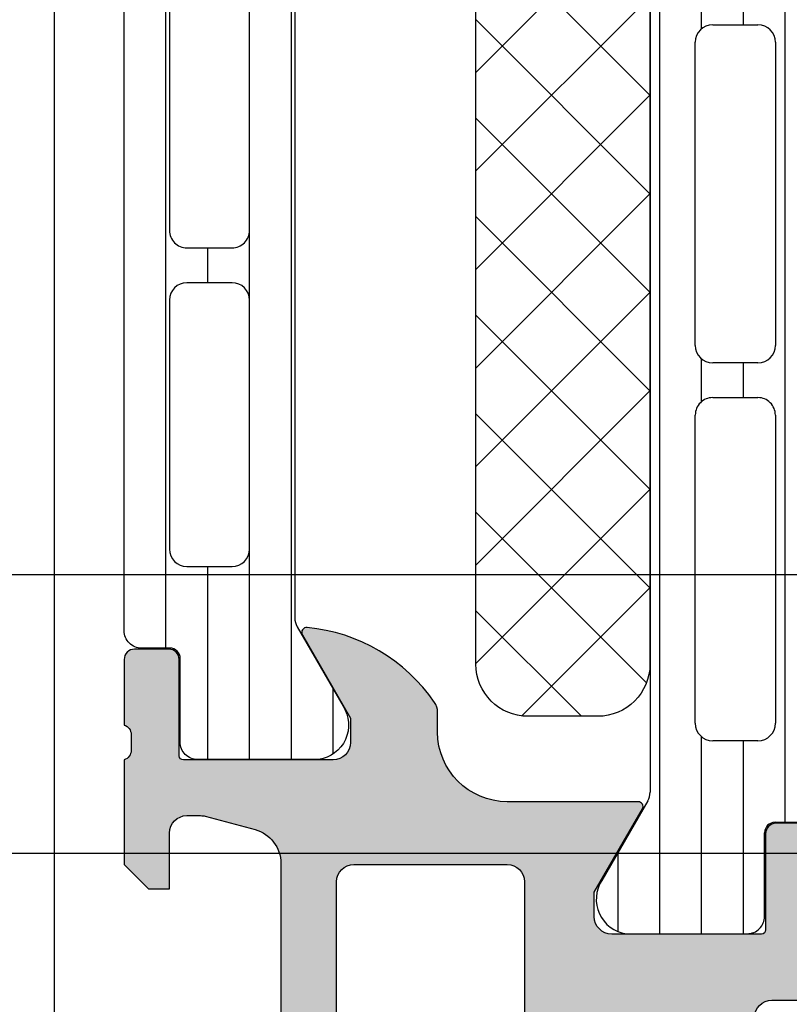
# Model space of a CAD drawing. Header units: millimetres. Extents: x 373037 to 682063, y 76092 to 274210.
# Tile 345 of 552: x 679569 to 679591, y 249615 to 249643. Entities that reach past the tile are written whole.
import ezdxf

# ---------------------------------------------------------------- set-up
doc = ezdxf.new("R2010")
doc.units = ezdxf.units.MM
doc.header["$LTSCALE"] = 100
doc.layers.add('PUDORYS', color=253, linetype='CONTINUOUS')

msp = doc.modelspace()

# ---------------------------------------------------------------- hatches: boundary and pattern name
at = {"layer": 'PUDORYS', "true_color": 0x939598}
h = msp.add_hatch(dxfattribs=at)
h.set_pattern_fill('_USER', color=252, scale=1.2, angle=90, style=0, pattern_type=0)
h.set_pattern_definition([(90, (679572.1381382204, 249621.8363462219), (-1.2, 7.347638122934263e-17), [])])
edge = h.paths.add_edge_path()
edge.add_line((679577.1051500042, 249625.6604560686), (679578.4236197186, 249623.3767992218))
edge.add_arc((679577.5823670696, 249622.8361642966), 0.9999960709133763, -81.81839194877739, 32.727016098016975, ccw=False)
edge.add_line((679577.7246777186, 249621.8463462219), (679574.2481362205, 249621.8463462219))
edge.add_arc((679574.2481335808, 249622.3463421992), 0.4999959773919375, 179.9996975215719, 270.00030248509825, ccw=False)
edge.add_line((679573.7481376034, 249622.3463448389), (679573.7484695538, 249624.7463432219))
edge.add_arc((679573.4484695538, 249624.7463432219), 0.2999999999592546, 0, 90.00000001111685)
edge.add_line((679573.4484695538, 249625.0463432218), (679572.6381382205, 249625.0463432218))
edge.add_arc((679572.6381355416, 249625.5463405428), 0.4999973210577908, 179.9996930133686, 270.0003069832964, ccw=False)
edge.add_line((679572.1381382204, 249625.5463432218), (679572.1381382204, 249655.6288175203))
edge.add_arc((679572.6381355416, 249655.6288201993), 0.4999973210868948, 89.99969301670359, 180.0003069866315, ccw=False)
edge.add_line((679572.6381382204, 249656.1288175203), (679573.4484695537, 249656.1288175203))
edge.add_arc((679573.4484695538, 249656.4288175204), 0.3000000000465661, 270, 360)
edge.add_line((679573.7484695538, 249656.4288175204), (679573.7481376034, 249658.8288159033))
edge.add_arc((679574.2481335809, 249658.8288185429), 0.4999959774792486, 89.99969752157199, 180.0003024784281, ccw=False)
edge.add_line((679574.2481362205, 249659.3288145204), (679577.7246777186, 249659.3288145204))
edge.add_arc((679577.5823670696, 249658.3389964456), 0.9999960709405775, -32.727016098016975, 81.81839194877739, ccw=False)
edge.add_line((679578.4236197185, 249657.7983615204), (679577.105150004, 249655.5147046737))
edge.add_arc((679577.5381627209, 249655.2647046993), 0.500000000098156, 150.0000033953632, 179.9999400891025)
edge.add_line((679577.0381627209, 249655.2647052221), (679577.0381627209, 249625.9104555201))
edge.add_arc((679577.5381627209, 249625.9104560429), 0.5000000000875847, 180.0000598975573, 209.9999965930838)
edge = h.paths.add_edge_path(flags=16)
edge.add_line((679575.7381519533, 249646.2371732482), (679575.7381366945, 249653.3871976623))
edge.add_arc((679575.2380931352, 249653.3871541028), 0.5000435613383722, 0.004991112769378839, 89.99500889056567)
edge.add_line((679575.2381366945, 249653.8871976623), (679573.9381279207, 249653.8871976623))
edge.add_arc((679573.9381555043, 249653.3871853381), 0.5000123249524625, 90.00316076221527, 179.998587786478)
edge.add_line((679573.4381431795, 249653.3871976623), (679573.4381431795, 249646.2371732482))
edge.add_arc((679573.938186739, 249646.2372168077), 0.5000435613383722, 180.0049911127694, 269.9950088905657)
edge.add_line((679573.9381431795, 249645.7371732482), (679575.2381519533, 249645.7371732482))
edge.add_arc((679575.238108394, 249646.2372168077), 0.5000435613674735, 270.0049911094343, 359.9950088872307)
edge = h.paths.add_edge_path(flags=16)
edge.add_line((679575.7381519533, 249627.8871737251), (679575.7381519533, 249635.0371995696))
edge.add_arc((679575.238108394, 249635.0371560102), 0.5000435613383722, 0.004991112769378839, 89.99500889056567)
edge.add_line((679575.2381519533, 249635.5371995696), (679573.9381431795, 249635.5371995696))
edge.add_arc((679573.938186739, 249635.0371560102), 0.5000435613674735, 90.00499110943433, 179.9950088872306)
edge.add_line((679573.4381431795, 249635.0371995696), (679573.4381431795, 249627.8871737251))
edge.add_arc((679573.938186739, 249627.8872172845), 0.5000435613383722, 180.0049911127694, 269.9950088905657)
edge.add_line((679573.9381431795, 249627.3871737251), (679575.2381519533, 249627.3871737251))
edge.add_arc((679575.238108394, 249627.8872172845), 0.5000435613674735, 270.0049911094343, 359.9950088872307)
edge = h.paths.add_edge_path(flags=16)
edge.add_line((679575.7381519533, 249637.0371995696), (679575.7381519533, 249644.2371732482))
edge.add_arc((679575.2382027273, 249644.2372240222), 0.4999492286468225, 359.9941811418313, 450.0058188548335)
edge.add_line((679575.2381519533, 249644.7371732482), (679573.9381431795, 249644.7371732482))
edge.add_arc((679573.9380924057, 249644.2372240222), 0.4999492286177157, 89.99418114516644, 180.0058188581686)
edge.add_line((679573.4381431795, 249644.2371732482), (679573.4381431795, 249637.0371995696))
edge.add_arc((679573.9380924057, 249637.0371487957), 0.4999492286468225, 179.9941811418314, 270.0058188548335)
edge.add_line((679573.9381431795, 249636.5371995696), (679575.2381519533, 249636.5371995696))
edge.add_arc((679575.2382027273, 249637.0371487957), 0.4999492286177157, 269.9941811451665, 360.0058188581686)
h = msp.add_hatch(dxfattribs=at)
h.set_pattern_fill('LINIE', color=252, scale=1.2, angle=90, style=0)
h.set_pattern_definition([(90, (679979.9212210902, 248347.5297934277), (-1.2, 7.347638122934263e-17), [])])
edge = h.paths.add_edge_path()
edge.add_arc((679590.8289485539, 249619.7464295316), 0.2999999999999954, 90.00207529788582, 180.0020752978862, ccw=False)
edge.add_line((679590.8289376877, 249620.0464295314), (679591.6392690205, 249620.0464581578))
edge.add_arc((679591.6392535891, 249620.5464554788), 0.4999973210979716, 270.0017683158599, 360.0023822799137)
edge.add_line((679592.1392509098, 249620.5464762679), (679592.1405714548, 249621.387548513))
edge.add_arc((679592.3405714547, 249621.387548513), 0.1999999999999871, 90.00000000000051, 180.0000000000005, ccw=False)
edge.add_line((679592.3405714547, 249621.5875485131), (679596.4405714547, 249621.5875485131))
edge.add_arc((679596.4405714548, 249622.0875485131), 0.5000000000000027, 269.9999999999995, 359.9999999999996)
edge.add_line((679596.9405714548, 249622.0875485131), (679596.9405714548, 249622.9182977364))
edge.add_arc((679595.9405714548, 249622.9182977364), 0.9999999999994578, 0, 74.99999999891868)
edge.add_line((679596.1993904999, 249623.8842235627), (679595.4405714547, 249624.087548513))
edge.add_line((679595.4405714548, 249624.0875485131), (679595.4405714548, 249623.0875485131))
edge.add_line((679595.4405714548, 249623.0875485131), (679593.1405714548, 249623.0875485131))
edge.add_arc((679593.1422807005, 249624.0916749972), 1.004127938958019, 180.2340877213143, 269.9024699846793, ccw=False)
edge.add_line((679592.138161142, 249624.087572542), (679592.138161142, 249627.0874508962))
edge.add_arc((679593.1422804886, 249627.0834225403), 1.004127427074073, 90.09751797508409, 179.7701403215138, ccw=False)
edge.add_line((679593.1405714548, 249628.0875485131), (679595.4405714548, 249628.0875485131))
edge.add_line((679595.4405714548, 249628.0875485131), (679595.4405714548, 249627.0875485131))
edge.add_line((679595.4405714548, 249627.0875485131), (679596.1993905, 249627.2908734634))
edge.add_arc((679595.9405714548, 249628.2567992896), 1.000000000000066, 285.0000000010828, 359.9999999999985)
edge.add_line((679596.9405714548, 249628.2567992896), (679596.9405714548, 249629.087548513))
edge.add_arc((679596.4405714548, 249629.0875485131), 0.4999999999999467, 0, 89.99999999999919)
edge.add_line((679596.4405714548, 249629.5875485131), (679592.3405714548, 249629.5875485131))
edge.add_arc((679592.3423000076, 249629.7917216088), 0.2041804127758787, 181.1558689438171, 269.5149389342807, ccw=False)
edge.add_line((679592.138161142, 249629.7876028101), (679592.1381382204, 249655.6289696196))
edge.add_arc((679591.6381408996, 249655.6289541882), 0.4999973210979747, 0.001768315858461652, 90.00238227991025)
edge.add_line((679591.6381201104, 249656.1289515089), (679590.8277887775, 249656.1289228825))
edge.add_arc((679590.8277779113, 249656.4289228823), 0.299999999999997, 180.0020752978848, 270.0020752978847, ccw=False)
edge.add_line((679590.5277779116, 249656.428912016), (679590.5280229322, 249658.8289104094))
edge.add_arc((679590.028026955, 249658.8288949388), 0.499995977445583, 0.00177281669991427, 90.00237777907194)
edge.add_line((679590.0280062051, 249659.3288909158), (679586.5514647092, 249659.3287642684))
edge.add_arc((679586.6938112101, 249658.3389513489), 0.99999607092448, 98.18368334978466, 212.7290913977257)
edge.add_line((679585.8525781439, 249657.7982859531), (679587.1711305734, 249655.5146768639))
edge.add_arc((679586.7381269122, 249655.2646612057), 0.5000000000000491, 0.002135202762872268, 30.002071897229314, ccw=False)
edge.add_line((679587.2381269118, 249655.2646798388), (679587.2392132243, 249620.9104110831))
edge.add_arc((679586.7392132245, 249620.9103934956), 0.5000000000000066, 330.0020786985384, 360.0020153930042, ccw=False)
edge.add_line((679587.1722349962, 249620.6604092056), (679585.8538479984, 249618.3767046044))
edge.add_arc((679586.695120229, 249617.8361001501), 0.9999960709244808, 147.2750591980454, 261.8204672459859)
edge.add_line((679586.5528454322, 249616.8462769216), (679590.0293869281, 249616.846403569))
edge.add_arc((679590.0293714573, 249617.3463995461), 0.4999959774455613, 270.0017728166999, 360.0023777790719)
edge.add_line((679590.5293674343, 249617.346420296), (679590.5289485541, 249619.7464186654))
edge = h.paths.add_edge_path(flags=16)
edge.add_line((679590.338672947, 249643.9375422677), (679589.0386788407, 249643.9375422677))
edge.add_arc((679589.0386752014, 249644.4375386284), 0.4999963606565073, 179.9995829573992, 270.0004170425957, ccw=False)
edge.add_line((679588.5386788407, 249644.4375422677), (679588.5386788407, 249653.2875361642))
edge.add_arc((679589.0386752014, 249653.2875398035), 0.4999963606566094, 89.99958295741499, 180.0004170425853, ccw=False)
edge.add_line((679589.0386788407, 249653.7875361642), (679590.338672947, 249653.7875361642))
edge.add_arc((679590.3386895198, 249653.2875361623), 0.5000000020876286, 2.0834067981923e-07, 90.00189910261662, ccw=False)
edge.add_line((679590.8386895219, 249653.2875361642), (679590.8386895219, 249644.4375422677))
edge.add_arc((679590.3386895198, 249644.4375422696), 0.5000000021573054, 269.99810091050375, 359.99999978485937, ccw=False)
edge = h.paths.add_edge_path(flags=16)
edge.add_arc((679590.3386895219, 249633.7375361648), 0.4999999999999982, 269.9999999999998, 360, ccw=False)
edge.add_line((679590.3386895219, 249633.2375361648), (679589.0386788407, 249633.2375361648))
edge.add_arc((679589.0386788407, 249633.7375361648), 0.4999999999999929, 179.9999999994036, 269.99999999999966, ccw=False)
edge.add_line((679588.5386788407, 249633.7375361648), (679588.5386788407, 249642.4375422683))
edge.add_arc((679589.0386788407, 249642.4375422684), 0.5000000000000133, 90.00000000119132, 179.9999999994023, ccw=False)
edge.add_line((679589.0386788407, 249642.9375422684), (679590.3386895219, 249642.9375422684))
edge.add_arc((679590.3386895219, 249642.4375422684), 0.5000000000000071, 5.965148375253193e-10, 90.00000000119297, ccw=False)
edge.add_line((679590.8386895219, 249642.4375422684), (679590.8386895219, 249633.7375361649))
edge = h.paths.add_edge_path(flags=16)
edge.add_arc((679589.0386752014, 249631.7375398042), 0.4999963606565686, 89.99958295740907, 180.0004170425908, ccw=False)
edge.add_line((679589.0386788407, 249632.2375361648), (679590.338672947, 249632.2375361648))
edge.add_arc((679590.3386895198, 249631.7375361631), 0.5000000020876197, 2.0833840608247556e-07, 90.00189910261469, ccw=False)
edge.add_line((679590.8386895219, 249631.7375361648), (679590.8386895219, 249622.8875270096))
edge.add_arc((679590.3387047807, 249622.8875270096), 0.4999847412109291, 269.99999999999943, 360, ccw=False)
edge.add_line((679590.3387047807, 249622.3875422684), (679589.0386940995, 249622.3875422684))
edge.add_arc((679589.0386940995, 249622.8875575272), 0.5000152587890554, 179.9999999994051, 270.0000000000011, ccw=False)
edge.add_line((679588.5386788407, 249622.8875575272), (679588.5386788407, 249631.7375361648))
h = msp.add_hatch(dxfattribs=at)
h.set_pattern_fill('NETZ', color=252, scale=2, angle=-45.00000000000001, style=0)
h.set_pattern_definition([(315, (679587.2374034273, 249638.0874228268), (1.414213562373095, 1.414213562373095), []), (44.99999999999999, (679587.2374034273, 249638.0874228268), (-1.414213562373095, 1.414213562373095), [])])
h.paths.add_polyline_path([(679582.2374034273, 249624.5874228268, 0.4142135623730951), (679583.7374034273, 249623.0874228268), (679585.7374034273, 249623.0874228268, 0.4142135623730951), (679587.2374034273, 249624.5874228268), (679587.2374034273, 249651.5874228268, 0.4142135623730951), (679585.7374034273, 249653.0874228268), (679583.7374034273, 249653.0874228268, 0.4142135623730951), (679582.2374034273, 249651.5874228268)])
h = msp.add_hatch(color=252, dxfattribs=at)
edge = h.paths.add_edge_path()
edge.add_arc((679637.1380707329, 249604.8364137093), 0.5000674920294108, 270.0077324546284, 359.9922675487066)
edge.add_line((679637.6381382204, 249604.8363462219), (679637.6381382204, 249608.8363462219))
edge.add_arc((679637.1380707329, 249608.8362787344), 0.5000674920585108, 0.007732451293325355, 89.99226754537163)
edge.add_line((679637.1381382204, 249609.3363462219), (679635.8380893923, 249609.3363462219))
edge.add_arc((679635.8381262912, 249608.8363093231), 0.5000369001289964, 90.00422797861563, 179.9957720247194)
edge.add_line((679635.3380893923, 249608.8363462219), (679635.3380893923, 249608.3363462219))
edge.add_line((679635.3380893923, 249608.3363462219), (679636.3380893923, 249608.3363462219))
edge.add_line((679636.3380893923, 249608.3363462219), (679636.3380893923, 249606.8363462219))
edge.add_arc((679635.338126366, 249606.8363092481), 0.9999630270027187, -90.00211851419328, 0.0021185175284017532, ccw=False)
edge.add_line((679635.3380893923, 249605.8363462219), (679631.3380893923, 249605.8363462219))
edge.add_arc((679631.338166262, 249606.8364230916), 1.000076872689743, 180.0044039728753, 269.9955960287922, ccw=False)
edge.add_line((679630.3380893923, 249606.8363462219), (679630.3380893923, 249608.3363462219))
edge.add_line((679630.3380893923, 249608.3363462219), (679631.3380893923, 249608.3363462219))
edge.add_line((679631.3380893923, 249608.3363462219), (679631.3380893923, 249608.8363462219))
edge.add_arc((679630.8381468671, 249608.8364036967), 0.4999425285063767, 359.9934131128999, 450.0065868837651)
edge.add_line((679630.8380893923, 249609.3363462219), (679628.0381015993, 249609.3363462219))
edge.add_arc((679628.0381015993, 249608.8363462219), 0.5, 90, 180)
edge.add_line((679627.5381015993, 249608.8363462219), (679627.5381015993, 249608.6363462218))
edge.add_arc((679628.0381015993, 249608.6363462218), 0.5, 180, 270)
edge.add_line((679628.0381015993, 249608.1363462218), (679628.5381015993, 249608.1363462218))
edge.add_arc((679628.5380665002, 249607.6363111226), 0.5000351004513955, 0.00402179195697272, 89.99597821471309, ccw=False)
edge.add_line((679629.0381015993, 249607.6363462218), (679629.0381015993, 249606.83634317))
edge.add_arc((679628.538085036, 249606.8363597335), 0.5000165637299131, 270.00189796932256, 359.99810203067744, ccw=False)
edge.add_line((679628.5381015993, 249606.33634317), (679597.2381077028, 249606.33634317))
edge.add_line((679597.2381077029, 249606.33634317), (679591.1996500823, 249606.7687398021))
edge.add_arc((679591.2381061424, 249607.7679594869), 0.9999594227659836, 180, 267.79599713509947, ccw=False)
edge.add_line((679590.2381467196, 249607.7679594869), (679590.2381467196, 249614.4364116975))
edge.add_arc((679590.7381467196, 249614.4364116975), 0.5, 90, 180, ccw=False)
edge.add_line((679590.7381467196, 249614.9364116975), (679591.6381467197, 249614.9364116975))
edge.add_arc((679591.6381467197, 249615.4364116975), 0.5, 270, 360)
edge.add_line((679592.1381467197, 249615.4364116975), (679592.1381467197, 249616.8364132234))
edge.add_arc((679592.2169831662, 249617.1039338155), 0.2788950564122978, 178.8354106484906, 253.5801235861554, ccw=False)
edge.add_line((679591.9381457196, 249617.1096022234), (679591.9381457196, 249617.5631962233))
edge.add_arc((679592.2170138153, 249617.5688568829), 0.2789255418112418, 106.4245945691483, 181.162870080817, ccw=False)
edge.add_line((679592.1381467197, 249617.8364002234), (679592.1381467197, 249619.7164112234))
edge.add_arc((679591.8381467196, 249619.7164112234), 0.3000000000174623, 0, 89.99999999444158)
edge.add_line((679591.8381467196, 249620.0164112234), (679590.8581724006, 249620.0164112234))
edge.add_arc((679590.8581724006, 249619.7164112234), 0.3000000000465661, 90.00000000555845, 180)
edge.add_line((679590.5581724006, 249619.7164112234), (679590.5581724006, 249616.9564132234))
edge.add_arc((679590.4381724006, 249616.9564132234), 0.1199999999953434, 270.0000000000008, 360, ccw=False)
edge.add_line((679590.4381724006, 249616.8364132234), (679586.1381467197, 249616.8364132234))
edge.add_arc((679586.1381467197, 249617.3364132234), 0.5, 180, 270, ccw=False)
edge.add_line((679585.6381467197, 249617.3364132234), (679585.6381467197, 249618.0364132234))
edge.add_line((679585.6381467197, 249618.0364132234), (679587.0196421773, 249620.4292335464))
edge.add_arc((679586.9000269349, 249620.4982934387), 0.1381197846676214, 330.0000000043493, 449.999999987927)
edge.add_line((679586.9000269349, 249620.6364132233), (679583.1381467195, 249620.6364132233))
edge.add_arc((679583.1381467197, 249622.6364132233), 2, 180, 270, ccw=False)
edge.add_line((679581.1381467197, 249622.6364132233), (679581.1381467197, 249623.2044086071))
edge.add_arc((679580.6381467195, 249623.2044086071), 0.5000000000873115, 0, 34.47907176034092)
edge.add_arc((679576.9286481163, 249620.6569353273), 4.999999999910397, 34.47907176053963, 84.65077199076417)
edge.add_arc((679577.3762665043, 249625.498286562), 0.1381197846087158, 82.29756250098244, 210.0000000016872)
edge.add_line((679577.256651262, 249625.4292266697), (679578.6381467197, 249623.0364063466))
edge.add_line((679578.6381467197, 249623.0364063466), (679578.6381467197, 249622.3364063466))
edge.add_arc((679578.1381467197, 249622.3364063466), 0.5, 270.0000000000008, 360, ccw=False)
edge.add_line((679578.1381467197, 249621.8364063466), (679573.8381210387, 249621.8364063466))
edge.add_arc((679573.8381210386, 249621.9564063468), 0.1200000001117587, 180.0000000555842, 270, ccw=False)
edge.add_line((679573.7181210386, 249621.9564063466), (679573.7181210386, 249624.7164043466))
edge.add_arc((679573.4181210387, 249624.7164043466), 0.3000000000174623, 0, 90)
edge.add_line((679573.4181210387, 249625.0164043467), (679572.4381467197, 249625.0164043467))
edge.add_arc((679572.4381467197, 249624.7164043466), 0.3000000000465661, 90.00000000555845, 180)
edge.add_line((679572.1381467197, 249624.7164043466), (679572.1381467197, 249622.8363933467))
edge.add_arc((679572.059279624, 249622.5688500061), 0.2789255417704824, -1.1628700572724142, 73.57540545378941, ccw=False)
edge.add_line((679572.3381477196, 249622.5631893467), (679572.3381477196, 249622.1095953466))
edge.add_arc((679572.059310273, 249622.1039269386), 0.2788950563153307, -73.58012358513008, 1.1645893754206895, ccw=False)
edge.add_line((679572.1381467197, 249621.8364063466), (679572.1381467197, 249618.8363478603))
edge.add_line((679572.1381467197, 249618.8363478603), (679572.8382190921, 249618.1362449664))
edge.add_line((679572.838219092, 249618.1362449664), (679573.4382251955, 249618.1362449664))
edge.add_line((679573.4382251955, 249618.1362449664), (679573.4382251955, 249619.7362510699))
edge.add_arc((679573.9382346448, 249619.7362416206), 0.5000094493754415, 90.0010827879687, 179.9989172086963, ccw=False)
edge.add_line((679573.9382251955, 249620.2362510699), (679574.3336532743, 249620.2362510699))
edge.add_arc((679574.3336532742, 249619.7362510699), 0.5, 74.99999998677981, 89.99999998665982, ccw=False)
edge.add_line((679574.463062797, 249620.219213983), (679575.896949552, 249619.835005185))
edge.add_arc((679575.6381305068, 249618.8690793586), 1.000000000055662, 0, 74.9999999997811, ccw=False)
edge.add_line((679576.638130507, 249618.8690793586), (679576.638130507, 249613.1362571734))
edge.add_line((679576.638130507, 249613.1362571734), (679573.4382251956, 249613.1362571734))
edge.add_line((679573.4382251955, 249613.1362571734), (679573.4382251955, 249613.9362449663))
edge.add_line((679573.4382251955, 249613.9362449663), (679572.838219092, 249613.9362449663))
edge.add_line((679572.838219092, 249613.9362449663), (679572.1382374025, 249612.723812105))
edge.add_line((679572.1382374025, 249612.723812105), (679572.1382374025, 249611.6362571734))
edge.add_line((679572.1382374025, 249611.6362571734), (679587.1381467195, 249611.6362571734))
edge.add_arc((679587.1381467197, 249611.1362571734), 0.5, 0, 90, ccw=False)
edge.add_line((679587.6381467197, 249611.1362571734), (679587.6381467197, 249605.3363462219))
edge.add_arc((679588.6381467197, 249605.3363462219), 1, 180, 270)
edge.add_line((679588.6381467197, 249604.3363462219), (679637.1381382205, 249604.3363462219))
edge = h.paths.add_edge_path(flags=16)
edge.add_line((679578.238130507, 249613.9362449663), (679578.238130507, 249618.3362449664))
edge.add_arc((679578.738130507, 249618.3362449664), 0.5, 90, 180, ccw=False)
edge.add_line((679578.738130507, 249618.8362449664), (679583.138130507, 249618.8362449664))
edge.add_arc((679583.138130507, 249618.3362449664), 0.5, 0, 90, ccw=False)
edge.add_line((679583.638130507, 249618.3362449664), (679583.638130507, 249613.9362449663))
edge.add_arc((679583.138130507, 249613.9362449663), 0.5, 270.0000000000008, 360, ccw=False)
edge.add_line((679583.138130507, 249613.4362449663), (679578.738130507, 249613.4362449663))
edge.add_arc((679578.738130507, 249613.9362449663), 0.5, 180, 270, ccw=False)

# ---------------------------------------------------------------- linework, layer by layer
at = {"layer": 'PUDORYS', "color": 252, "true_color": 0x939598}
for p, q in [((679587.2381269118, 249655.2646798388), (679587.2392132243, 249620.9104110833)), ((679589.0386788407, 249642.9375422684), (679590.3386895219, 249642.9375422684)), ((679588.5386788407, 249633.7375361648), (679588.5386788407, 249642.4375422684)), ((679590.8386895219, 249642.4375422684), (679590.8386895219, 249633.7375361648)), ((679590.3386895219, 249633.2375361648), (679589.0386788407, 249633.2375361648)), ((679589.0386788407, 249632.2375361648), (679590.338672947, 249632.2375361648)), ((679588.5386788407, 249622.8875575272), (679588.5386788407, 249631.7375361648)), ((679590.8386895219, 249631.7375361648), (679590.8386895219, 249622.8875270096)), ((679590.3387047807, 249622.3875422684), (679589.0386940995, 249622.3875422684)), ((679587.1722349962, 249620.6604092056), (679585.8538479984, 249618.3767046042)), ((679590.8289376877, 249620.0464295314), (679591.6392690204, 249620.0464581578)), ((679590.5293674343, 249617.346420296), (679590.5289485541, 249619.7464186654)), ((679586.5528454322, 249616.8462769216), (679590.0293869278, 249616.846403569))]:
    msp.add_line(p, q, dxfattribs=at)
at = {"layer": 'PUDORYS', "color": 252, "ltscale": 15, "true_color": 0x939598}
for points in [[(655063.636877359, 249619.1544343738), (681589.639597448, 249619.1544343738), (681589.639597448, 273245.1544306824), (655063.636877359, 273245.1544306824)], [(681581.6396141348, 273237.1544306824), (655071.6368773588, 273237.1544306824), (655071.6368773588, 249627.1544343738), (681581.6396141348, 249627.1544343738)], [(679570.1381383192, 249689.3362652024), (679642.1381101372, 249689.3362652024), (679642.1381101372, 249604.3362932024), (679570.1381383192, 249604.3362932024)]]:
    msp.add_lwpolyline(points, close=True, dxfattribs=at)
at = {"layer": 'PUDORYS', "color": 252, "true_color": 0x939598}
for points in [[(679577.1051500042, 249625.6604560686), (679578.4236197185, 249623.3767992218, -0.5460410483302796), (679577.7246777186, 249621.8463462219), (679574.2481362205, 249621.8463462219, -0.414216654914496), (679573.7481376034, 249622.3463448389), (679573.7484695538, 249624.7463432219, 0.414213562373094), (679573.4484695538, 249625.0463432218), (679572.6381382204, 249625.0463432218, -0.414216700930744), (679572.1381382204, 249625.5463432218), (679572.1381382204, 249655.6288175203, -0.414216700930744), (679572.6381382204, 249656.1288175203), (679573.4484695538, 249656.1288175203, 0.414213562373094), (679573.7484695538, 249656.4288175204), (679573.7481376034, 249658.8288159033, -0.4142166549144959), (679574.2481362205, 249659.3288145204), (679577.7246777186, 249659.3288145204, -0.5460410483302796), (679578.4236197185, 249657.7983615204), (679577.1051500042, 249655.5147046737, 0.1316522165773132), (679577.0381627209, 249655.2647052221), (679577.0381627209, 249625.9104555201, 0.1316522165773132)], [(679587.2374034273, 249651.5874228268), (679587.2374034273, 249624.5874228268, -0.414213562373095), (679585.7374034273, 249623.0874228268), (679583.7374034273, 249623.0874228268, -0.414213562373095), (679582.2374034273, 249624.5874228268), (679582.2374034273, 249651.5874228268, -0.414213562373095), (679583.7374034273, 249653.0874228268), (679585.7374034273, 249653.0874228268, -0.414213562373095)], [(679575.7381519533, 249637.0371995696), (679575.7381519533, 249644.2371732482, 0.4142730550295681), (679575.2381519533, 249644.7371732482), (679573.9381431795, 249644.7371732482, 0.4142730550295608), (679573.4381431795, 249644.2371732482), (679573.4381431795, 249637.0371995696, 0.4142730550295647), (679573.9381431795, 249636.5371995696), (679575.2381519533, 249636.5371995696, 0.414273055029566)], [(679575.7381519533, 249627.8871737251), (679575.7381519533, 249635.0371995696, 0.414162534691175), (679575.2381519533, 249635.5371995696), (679573.9381431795, 249635.5371995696, 0.4141625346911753), (679573.4381431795, 249635.0371995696), (679573.4381431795, 249627.8871737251, 0.4141625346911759), (679573.9381431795, 249627.3871737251), (679575.2381519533, 249627.3871737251, 0.4141625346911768)], [(679578.238130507, 249613.9362449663), (679578.238130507, 249618.3362449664, -0.4142135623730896), (679578.738130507, 249618.8362449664), (679583.138130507, 249618.8362449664, -0.4142135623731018), (679583.638130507, 249618.3362449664), (679583.638130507, 249613.9362449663, -0.4142135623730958), (679583.138130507, 249613.4362449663), (679578.738130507, 249613.4362449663, -0.4142135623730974)]]:
    msp.add_lwpolyline(points, format="xyb", close=True, dxfattribs=at)
for points in [[(679591.8381467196, 249620.0164112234), (679590.8581724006, 249620.0164112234, 0.414213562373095), (679590.5581724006, 249619.7164112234), (679590.5581724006, 249616.9564132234, -0.414213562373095), (679590.4381724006, 249616.8364132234), (679586.1381467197, 249616.8364132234, -0.414213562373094), (679585.6381467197, 249617.3364132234), (679585.6381467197, 249618.0364132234), (679587.0196421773, 249620.4292335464, 0.5773502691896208), (679586.9000269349, 249620.6364132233), (679583.1381467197, 249620.6364132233, -0.4142135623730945), (679581.1381467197, 249622.6364132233), (679581.1381467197, 249623.2044086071, 0.1515887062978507), (679581.0503132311, 249623.4874611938, 0.2224807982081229), (679577.3947784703, 249625.6351601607, 0.6230654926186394), (679577.256651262, 249625.4292266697), (679578.6381467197, 249623.0364063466), (679578.6381467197, 249622.3364063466, -0.414213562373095), (679578.1381467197, 249621.8364063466), (679573.8381210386, 249621.8364063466, -0.414213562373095), (679573.7181210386, 249621.9564063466), (679573.7181210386, 249624.7164043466, 0.414213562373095), (679573.4181210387, 249625.0164043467), (679572.4381467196, 249625.0164043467, 0.414213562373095), (679572.1381467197, 249624.7164043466), (679572.1381467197, 249622.8363933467, -0.3381811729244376), (679572.3381477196, 249622.5631893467), (679572.3381477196, 249622.1095953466, -0.338212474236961), (679572.1381467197, 249621.8364063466), (679572.1381467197, 249618.8363478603), (679572.838219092, 249618.1362449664), (679573.4382251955, 249618.1362449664), (679573.4382251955, 249619.7362510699, -0.4142024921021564), (679573.9382251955, 249620.2362510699), (679574.3336532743, 249620.2362510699, -0.06554346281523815), (679574.463062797, 249620.219213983), (679575.896949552, 249619.835005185, -0.339454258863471), (679576.638130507, 249618.8690793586), (679576.638130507, 249613.1362571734)], [(679590.2381467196, 249614.4364116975, -0.4142135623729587), (679590.7381467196, 249614.9364116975), (679591.6381467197, 249614.9364116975, 0.4142135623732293)]]:
    msp.add_lwpolyline(points, format="xyb", dxfattribs=at)
for centre, radius, start, end in [((679589.0386788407, 249642.4375422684), 0.5000000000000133, 90, 180), ((679590.3386895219, 249642.4375422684), 0.5000000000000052, 0, 90), ((679589.0386788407, 249633.7375361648), 0.4999999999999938, 180, 270), ((679590.3386895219, 249633.7375361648), 0.4999999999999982, 270, 0), ((679589.0386752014, 249631.7375398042), 0.4999963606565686, 89.99958295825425, 180.0004170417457), ((679590.3386895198, 249631.7375361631), 0.5000000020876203, 2.067733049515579e-07, 90.00189910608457), ((679589.0386940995, 249622.8875575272), 0.500015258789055, 180, 270), ((679590.3387047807, 249622.8875270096), 0.4999847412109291, 270, 0), ((679586.7392132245, 249620.9103934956), 0.5000000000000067, 330.0020786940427, 0.002015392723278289), ((679590.8289485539, 249619.7464295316), 0.2999999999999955, 90.00207529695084, 180.0020752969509), ((679586.695120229, 249617.8361001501), 0.999996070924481, 147.2750591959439, 261.8204672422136), ((679590.0293714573, 249617.3463995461), 0.4999959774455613, 270.0017728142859, 0.002377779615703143)]:
    msp.add_arc(centre, radius, start, end, dxfattribs=at)

doc.saveas('drawing.dxf')
